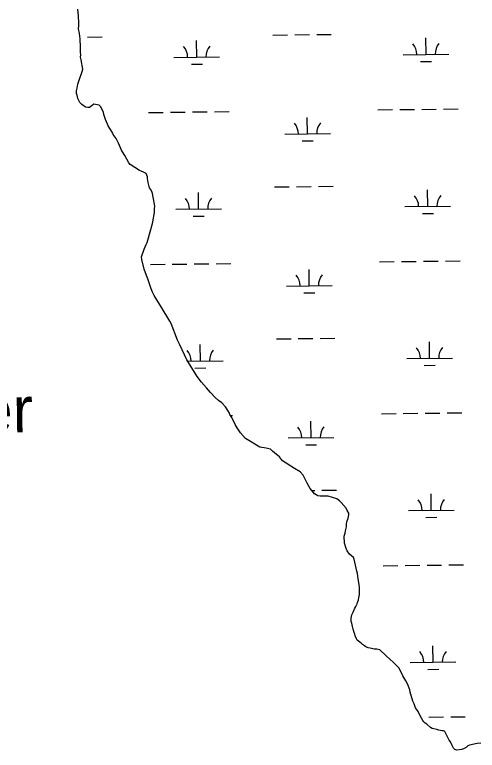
# Model space of a CAD drawing. Extents: x 3683613 to 3738215, y 469626 to 495384.
# Drawn here: x 3714773 to 3715785, y 476361 to 477971 of the extents above; entities that cross this region are included whole.
import ezdxf

# ---------------------------------------------------------------- set-up
doc = ezdxf.new("R2010")
doc.units = 0
for name, color, linetype in [('V-RIVR-IDEN', 7, 'Continuous'), ('V-TOPO-SHOR', 7, 'Continuous'), ('V-WETL-SWMP', 7, 'Continuous')]:
    doc.layers.add(name, color=color, linetype=linetype)

msp = doc.modelspace()

# ---------------------------------------------------------------- linework, layer by layer
at = {"layer": 'V-TOPO-SHOR'}
for points in [[(3715008.5, 477671.2), (3715006.7, 477674.7), (3715000.2, 477689.9), (3714994.9, 477700.4), (3714990.7, 477706.3), (3714988.4, 477709.2), (3714987.2, 477712.1), (3714980.7, 477722), (3714977.1, 477727.9), (3714975.9, 477731.4), (3714971.8, 477741.9), (3714967.6, 477753), (3714967, 477757.7), (3714960.5, 477770.5), (3714957.5, 477772.9), (3714945.8, 477775.7), (3714942.3, 477772.2), (3714936.5, 477768), (3714933, 477768), (3714927.7, 477769.2), (3714920, 477775), (3714915.3, 477779.1), (3714914.1, 477782), (3714911.2, 477787.8), (3714909.4, 477794.8), (3714908.2, 477798.9), (3714908.1, 477804.8), (3714909.3, 477810.1), (3714911, 477818.9), (3714912.1, 477823.6), (3714913.9, 477828.3), (3714920.2, 477847), (3714921.9, 477851.7), (3714918.3, 477872.8), (3714916.5, 477878.6), (3714917.1, 477883.3), (3714916.4, 477888.6), (3714916.4, 477892.7), (3714917, 477897.4), (3714916.9, 477904.4), (3714916.3, 477914.4), (3714916.3, 477918.5), (3714914.4, 477930.2), (3714912.6, 477940.1), (3714913.2, 477947.2), (3714913.1, 477953.6), (3714912.5, 477968.3), (3714911.2, 477983.5)], [(3715524.7, 476736.3), (3715523.5, 476748), (3715521.7, 476753.3), (3715520.5, 476759.7), (3715516.2, 476779), (3715514.5, 476783.1), (3715505.6, 476790.1), (3715500.3, 476797.7), (3715498, 476802.4), (3715494.4, 476814.1), (3715494.3, 476829.9), (3715496, 476836.3), (3715496.6, 476841), (3715498.3, 476846.9), (3715498.8, 476850.4), (3715498.8, 476856.8), (3715500, 476860.9), (3715502.8, 476869.2), (3715504, 476876.2), (3715504, 476879.7), (3715500.4, 476886.1), (3715498, 476890.8), (3715487.4, 476903.6), (3715483.9, 476907.1), (3715478, 476911.2), (3715458.6, 476916.9), (3715449.8, 476916.9), (3715441.6, 476917.4), (3715436.4, 476918), (3715428.7, 476922), (3715419.9, 476933.7), (3715412.8, 476946), (3715408, 476955.9), (3715404.5, 476962.9), (3715397.4, 476970.5), (3715385.6, 476978), (3715359.2, 476994.3), (3715352.1, 477003), (3715348.6, 477006.5), (3715345.6, 477008.3), (3715337.4, 477015.8), (3715332.7, 477019.9), (3715329.2, 477021.1), (3715323.3, 477022.2), (3715309.2, 477024.5), (3715278.1, 477043.6), (3715266.9, 477055.9), (3715259.8, 477066.9), (3715255, 477073.9), (3715247.9, 477089.1), (3715243.8, 477096.1), (3715242, 477100.2), (3715234.3, 477113.1), (3715226.1, 477121.2), (3715219, 477127), (3715211.9, 477133.4), (3715201.3, 477143.9), (3715192.5, 477154.4), (3715181.3, 477166.7), (3715171.8, 477179.5), (3715166.5, 477188.8), (3715149.4, 477215.7), (3715133.9, 477248.4), (3715129.2, 477258.9), (3715115.5, 477295.2), (3715112, 477300.4), (3715093, 477331.4), (3715089.5, 477337.8), (3715078.3, 477356.5), (3715074.7, 477364), (3715071.1, 477371.1), (3715064, 477393.3), (3715061, 477400.3), (3715056.2, 477414.3), (3715050.9, 477435.4), (3715050.2, 477441.2), (3715056, 477457.7), (3715060.6, 477468.2), (3715062.9, 477472.4), (3715071, 477501.1), (3715074.4, 477514), (3715075, 477518.1), (3715078.4, 477538.1), (3715078.9, 477546.3), (3715079.5, 477552.1), (3715078.3, 477560.3), (3715074, 477579.6), (3715072.8, 477584.3), (3715069.9, 477589), (3715068.1, 477592.5), (3715065.1, 477603.6), (3715063.3, 477612.4), (3715063.3, 477616.5), (3715060.3, 477623.5), (3715055, 477626.4), (3715049.2, 477628.7), (3715045.6, 477630.4), (3715025.6, 477643.2), (3715022.7, 477647.3), (3715013.8, 477663), (3715008.5, 477671.2)], [(3715793.3, 476376.4), (3715785.1, 476375.8), (3715768.1, 476372.2), (3715764.6, 476370.4), (3715761.7, 476368), (3715756.5, 476365.1), (3715751.8, 476362.7), (3715740.7, 476360.9), (3715736.6, 476362.6), (3715733.6, 476365.5), (3715731.2, 476369.6), (3715729.5, 476373.1), (3715726.5, 476379.5), (3715724.1, 476383), (3715722.4, 476386), (3715717.6, 476395.9), (3715714.7, 476401.7), (3715711.7, 476403.5), (3715708.2, 476403.5), (3715701.2, 476405.2), (3715697.1, 476406.3), (3715690, 476407.5), (3715686.5, 476408.6), (3715683, 476410.9), (3715674.7, 476417.9), (3715671.2, 476420.2), (3715668.3, 476423.1), (3715666.5, 476426.1), (3715663.5, 476431.3), (3715659.4, 476437.7), (3715655.8, 476445.9), (3715650.5, 476454.1), (3715646.9, 476462.9), (3715644, 476468.7), (3715638.6, 476488), (3715637.4, 476493.3), (3715632.6, 476506.1), (3715629.1, 476513.1), (3715622.6, 476524.2), (3715619, 476531.8), (3715613.7, 476541.2), (3715607.2, 476548.2), (3715601.3, 476554), (3715594.8, 476559.8), (3715585.4, 476568.5), (3715571.9, 476580.8), (3715565.4, 476582.5), (3715559.6, 476582.4), (3715550.8, 476584.2), (3715546.7, 476585.3), (3715541.4, 476587.6), (3715538.4, 476589.4), (3715534.3, 476592.3), (3715531.4, 476595.2), (3715522.5, 476602.2), (3715520.8, 476605.1), (3715518.4, 476611.5), (3715517.2, 476615), (3715516, 476619.1), (3715513.6, 476626.1), (3715512.4, 476632), (3715510.6, 476639), (3715509.4, 476642.5), (3715509.4, 476650.1), (3715511.1, 476657.2), (3715512.2, 476660.1), (3715513.4, 476663.6), (3715517.4, 476671.8), (3715519.8, 476675.9), (3715522.1, 476681.2), (3715523.2, 476684.2), (3715525, 476690), (3715526.1, 476694.7), (3715527.2, 476701.8), (3715527.8, 476707), (3715527.7, 476717), (3715526.5, 476722.9), (3715525.9, 476728.1), (3715524.7, 476736.3)]]:
    msp.add_lwpolyline(points, dxfattribs=at)
at = {"layer": 'V-WETL-SWMP'}
for p, q in [((3715337.8, 477926.8), (3715369.8, 477927.2)), ((3715385.8, 477927.4), (3715417.8, 477927.8)), ((3715433.8, 477928), (3715465.8, 477928.3)), ((3714915.7, 477921.9), (3714916, 477921.9)), ((3714932, 477922.1), (3714964, 477922.5)), ((3715171.3, 477878.5), (3715170.9, 477914.5)), ((3715673.2, 477884.3), (3715672.8, 477920.3)), ((3715121.3, 477877.9), (3715221.3, 477879.1)), ((3715623.2, 477883.7), (3715723.2, 477884.9)), ((3715159.5, 477862.9), (3715183.5, 477863.2)), ((3715661.4, 477868.7), (3715685.4, 477869)), ((3715065.9, 477757.2), (3715097.9, 477757.5)), ((3715113.9, 477757.7), (3715145.9, 477758.1)), ((3715161.9, 477758.3), (3715193.9, 477758.7)), ((3715209.9, 477758.8), (3715241.9, 477759.2)), ((3715567.8, 477763), (3715599.8, 477763.4)), ((3715615.8, 477763.6), (3715647.8, 477763.9)), ((3715663.7, 477764.1), (3715695.7, 477764.5)), ((3715711.7, 477764.7), (3715743.7, 477765.1)), ((3715413.8, 477710.5), (3715413.3, 477746.5)), ((3715363.8, 477709.9), (3715463.8, 477711.1)), ((3715401.9, 477694.9), (3715425.9, 477695.2)), ((3715341.7, 477594.2), (3715373.7, 477594.6)), ((3715389.7, 477594.7), (3715421.7, 477595.1)), ((3715437.7, 477595.3), (3715469.7, 477595.7)), ((3715175.2, 477545.8), (3715174.8, 477581.8)), ((3715677.1, 477551.7), (3715676.6, 477587.7)), ((3715125.2, 477545.2), (3715225.2, 477546.4)), ((3715627.1, 477551.1), (3715727.1, 477552.2)), ((3715163.4, 477530.3), (3715187.4, 477530.5)), ((3715665.2, 477536.1), (3715689.2, 477536.4)), ((3715571.6, 477430.4), (3715603.6, 477430.7)), ((3715619.6, 477430.9), (3715651.6, 477431.3)), ((3715667.6, 477431.5), (3715699.6, 477431.8)), ((3715715.6, 477432), (3715747.6, 477432.4)), ((3715069.8, 477424.5), (3715101.8, 477424.9)), ((3715117.7, 477425.1), (3715149.7, 477425.4)), ((3715165.7, 477425.6), (3715197.7, 477426)), ((3715213.7, 477426.2), (3715245.7, 477426.6)), ((3715417.6, 477377.8), (3715417.2, 477413.8)), ((3715367.6, 477377.2), (3715467.6, 477378.4)), ((3715405.8, 477362.2), (3715429.8, 477362.5)), ((3715345.6, 477261.5), (3715377.6, 477261.9)), ((3715393.6, 477262.1), (3715425.6, 477262.5)), ((3715441.6, 477262.7), (3715473.6, 477263)), ((3715680.9, 477219), (3715680.5, 477255)), ((3715179.1, 477213.2), (3715178.6, 477249.2)), ((3715630.9, 477218.4), (3715730.9, 477219.6)), ((3715151.2, 477212.8), (3715229.1, 477213.7)), ((3715669.1, 477203.4), (3715693.1, 477203.7)), ((3715167.2, 477197.6), (3715191.2, 477197.9)), ((3715245.1, 477093.9), (3715249.6, 477093.9)), ((3715575.5, 477097.7), (3715607.5, 477098.1)), ((3715623.5, 477098.3), (3715655.5, 477098.6)), ((3715671.5, 477098.8), (3715703.5, 477099.2)), ((3715719.5, 477099.4), (3715751.5, 477099.7)), ((3715421.5, 477045.2), (3715421.1, 477081.2)), ((3715371.5, 477044.6), (3715471.5, 477045.7)), ((3715409.7, 477029.6), (3715433.7, 477029.9)), ((3715422.9, 476929.7), (3715429.4, 476929.8)), ((3715445.4, 476930), (3715477.4, 476930.4)), ((3715684.8, 476886.4), (3715684.4, 476922.4)), ((3715634.8, 476885.8), (3715734.8, 476886.9)), ((3715673, 476870.8), (3715697, 476871.1)), ((3715579.4, 476765), (3715611.4, 476765.4)), ((3715627.4, 476765.6), (3715659.4, 476766)), ((3715675.4, 476766.2), (3715707.4, 476766.5)), ((3715723.4, 476766.7), (3715755.4, 476767.1)), ((3715688.7, 476553.7), (3715688.3, 476589.7)), ((3715638.7, 476553.1), (3715738.7, 476554.3)), ((3715676.9, 476538.1), (3715700.9, 476538.4)), ((3715662.2, 476433.3), (3715663.2, 476433.3)), ((3715679.2, 476433.5), (3715711.2, 476433.9)), ((3715727.2, 476434.1), (3715759.2, 476434.4))]:
    msp.add_line(p, q, dxfattribs=at)
for points in [[(3715008.5, 477671.2), (3715006.7, 477674.7), (3715000.2, 477689.9), (3714994.9, 477700.4), (3714990.7, 477706.3), (3714988.4, 477709.2), (3714987.2, 477712.1), (3714980.7, 477722), (3714977.1, 477727.9), (3714975.9, 477731.4), (3714971.8, 477741.9), (3714967.6, 477753), (3714967, 477757.7), (3714960.5, 477770.5), (3714957.5, 477772.9), (3714945.8, 477775.7), (3714942.3, 477772.2), (3714936.5, 477768), (3714933, 477768), (3714927.7, 477769.2), (3714920, 477775), (3714915.3, 477779.1), (3714914.1, 477782), (3714911.2, 477787.8), (3714909.4, 477794.8), (3714908.2, 477798.9), (3714908.1, 477804.8), (3714909.3, 477810.1), (3714911, 477818.9), (3714912.1, 477823.6), (3714913.9, 477828.3), (3714920.2, 477847), (3714921.9, 477851.7), (3714918.3, 477872.8), (3714916.5, 477878.6), (3714917.1, 477883.3), (3714916.4, 477888.6), (3714916.4, 477892.7), (3714917, 477897.4), (3714916.9, 477904.4), (3714916.3, 477914.4), (3714916.3, 477918.5), (3714914.4, 477930.2), (3714912.6, 477940.1), (3714913.2, 477947.2), (3714913.1, 477953.6), (3714912.5, 477968.3), (3714911.2, 477983.5)], [(3715524.7, 476736.3), (3715523.5, 476748), (3715521.7, 476753.3), (3715520.5, 476759.7), (3715516.2, 476779), (3715514.5, 476783.1), (3715505.6, 476790.1), (3715500.3, 476797.7), (3715498, 476802.4), (3715494.4, 476814.1), (3715494.3, 476829.9), (3715496, 476836.3), (3715496.6, 476841), (3715498.3, 476846.9), (3715498.8, 476850.4), (3715498.8, 476856.8), (3715500, 476860.9), (3715502.8, 476869.2), (3715504, 476876.2), (3715504, 476879.7), (3715500.4, 476886.1), (3715498, 476890.8), (3715487.4, 476903.6), (3715483.9, 476907.1), (3715478, 476911.2), (3715458.6, 476916.9), (3715449.8, 476916.9), (3715441.6, 476917.4), (3715436.4, 476918), (3715428.7, 476922), (3715419.9, 476933.7), (3715412.8, 476946), (3715408, 476955.9), (3715404.5, 476962.9), (3715397.4, 476970.5), (3715385.6, 476978), (3715359.2, 476994.3), (3715352.1, 477003), (3715348.6, 477006.5), (3715345.6, 477008.3), (3715337.4, 477015.8), (3715332.7, 477019.9), (3715329.2, 477021.1), (3715323.3, 477022.2), (3715309.2, 477024.5), (3715278.1, 477043.6), (3715266.9, 477055.9), (3715259.8, 477066.9), (3715255, 477073.9), (3715247.9, 477089.1), (3715243.8, 477096.1), (3715242, 477100.2), (3715234.3, 477113.1), (3715226.1, 477121.2), (3715219, 477127), (3715211.9, 477133.4), (3715201.3, 477143.9), (3715192.5, 477154.4), (3715181.3, 477166.7), (3715171.8, 477179.5), (3715166.5, 477188.8), (3715149.4, 477215.7), (3715133.9, 477248.4), (3715129.2, 477258.9), (3715115.5, 477295.2), (3715112, 477300.4), (3715093, 477331.4), (3715089.5, 477337.8), (3715078.3, 477356.5), (3715074.7, 477364), (3715071.1, 477371.1), (3715064, 477393.3), (3715061, 477400.3), (3715056.2, 477414.3), (3715050.9, 477435.4), (3715050.2, 477441.2), (3715056, 477457.7), (3715060.6, 477468.2), (3715062.9, 477472.4), (3715071, 477501.1), (3715074.4, 477514), (3715075, 477518.1), (3715078.4, 477538.1), (3715078.9, 477546.3), (3715079.5, 477552.1), (3715078.3, 477560.3), (3715074, 477579.6), (3715072.8, 477584.3), (3715069.9, 477589), (3715068.1, 477592.5), (3715065.1, 477603.6), (3715063.3, 477612.4), (3715063.3, 477616.5), (3715060.3, 477623.5), (3715055, 477626.4), (3715049.2, 477628.7), (3715045.6, 477630.4), (3715025.6, 477643.2), (3715022.7, 477647.3), (3715013.8, 477663), (3715008.5, 477671.2)], [(3715793.3, 476376.4), (3715785.1, 476375.8), (3715768.1, 476372.2), (3715764.6, 476370.4), (3715761.7, 476368), (3715756.5, 476365.1), (3715751.8, 476362.7), (3715740.7, 476360.9), (3715736.6, 476362.6), (3715733.6, 476365.5), (3715731.2, 476369.6), (3715729.5, 476373.1), (3715726.5, 476379.5), (3715724.1, 476383), (3715722.4, 476386), (3715717.6, 476395.9), (3715714.7, 476401.7), (3715711.7, 476403.5), (3715708.2, 476403.5), (3715701.2, 476405.2), (3715697.1, 476406.3), (3715690, 476407.5), (3715686.5, 476408.6), (3715683, 476410.9), (3715674.7, 476417.9), (3715671.2, 476420.2), (3715668.3, 476423.1), (3715666.5, 476426.1), (3715663.5, 476431.3), (3715659.4, 476437.7), (3715655.8, 476445.9), (3715650.5, 476454.1), (3715646.9, 476462.9), (3715644, 476468.7), (3715638.6, 476488), (3715637.4, 476493.3), (3715632.6, 476506.1), (3715629.1, 476513.1), (3715622.6, 476524.2), (3715619, 476531.8), (3715613.7, 476541.2), (3715607.2, 476548.2), (3715601.3, 476554), (3715594.8, 476559.8), (3715585.4, 476568.5), (3715571.9, 476580.8), (3715565.4, 476582.5), (3715559.6, 476582.4), (3715550.8, 476584.2), (3715546.7, 476585.3), (3715541.4, 476587.6), (3715538.4, 476589.4), (3715534.3, 476592.3), (3715531.4, 476595.2), (3715522.5, 476602.2), (3715520.8, 476605.1), (3715518.4, 476611.5), (3715517.2, 476615), (3715516, 476619.1), (3715513.6, 476626.1), (3715512.4, 476632), (3715510.6, 476639), (3715509.4, 476642.5), (3715509.4, 476650.1), (3715511.1, 476657.2), (3715512.2, 476660.1), (3715513.4, 476663.6), (3715517.4, 476671.8), (3715519.8, 476675.9), (3715522.1, 476681.2), (3715523.2, 476684.2), (3715525, 476690), (3715526.1, 476694.7), (3715527.2, 476701.8), (3715527.8, 476707), (3715527.7, 476717), (3715526.5, 476722.9), (3715525.9, 476728.1), (3715524.7, 476736.3)]]:
    msp.add_lwpolyline(points, dxfattribs=at)
for centre, start, end in [((3715116.1, 477878.3), 359.8949, 41.4385), ((3715226.6, 477879.6), 139.8949, 181.4385), ((3715618, 477884.1), 359.8949, 41.4385), ((3715728.4, 477885.4), 139.8949, 181.4385), ((3715469, 477711.6), 139.8949, 181.4385), ((3715358.5, 477710.3), 359.8949, 41.4385), ((3715621.8, 477551.5), 359.8949, 41.4385), ((3715732.3, 477552.8), 139.8949, 181.4385), ((3715119.9, 477545.7), 359.8949, 41.4385), ((3715230.4, 477546.9), 139.8949, 181.4385), ((3715362.4, 477377.6), 359.8949, 41.4385), ((3715472.9, 477378.9), 139.8949, 181.4385), ((3715123.8, 477213), 359.8949, 41.4385), ((3715234.3, 477214.3), 139.8949, 181.4385), ((3715625.7, 477218.8), 359.8949, 41.4385), ((3715736.2, 477220.1), 139.8949, 181.4385), ((3715366.3, 477045), 359.8949, 41.4385), ((3715476.7, 477046.3), 139.8949, 181.4385), ((3715629.6, 476886.2), 359.8949, 41.4385), ((3715740, 476887.5), 139.8949, 181.4385), ((3715633.4, 476553.5), 359.8949, 41.4385), ((3715743.9, 476554.8), 139.8949, 181.4385)]:
    msp.add_arc(centre, 35.2, start, end, dxfattribs=at)

# ---------------------------------------------------------------- texts
at = {"layer": 'V-RIVR-IDEN'}
msp.add_text('Water', height=100, rotation=0.7994, dxfattribs=at).set_placement((3714456.8, 477052.4))

doc.saveas('drawing.dxf')
